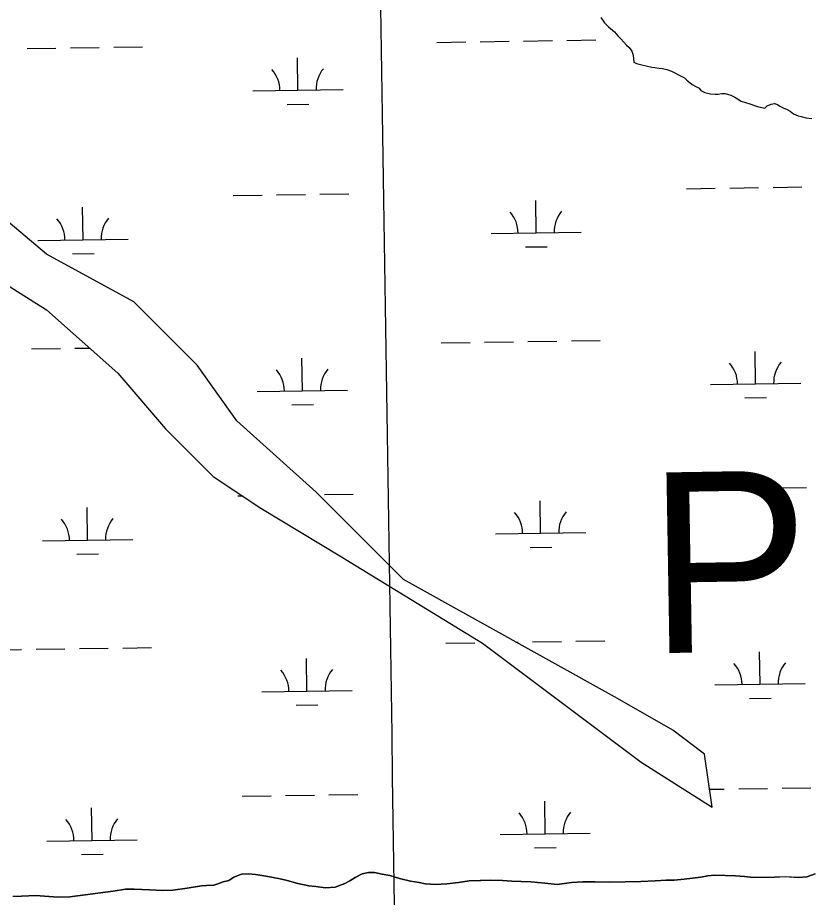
# Model space of a CAD drawing. Extents: x 3807117 to 3845308, y 337856 to 363736.
# Drawn here: x 3831918 to 3832797, y 360081 to 361055 of the extents above; entities that cross this region are included whole.
import ezdxf

# ---------------------------------------------------------------- set-up
doc = ezdxf.new("R2010")
doc.units = 0
for name, color, linetype in [('V-GRID-MAJR', 7, 'Continuous'), ('V-TOPO-GNAM-IDEN', 7, 'Continuous'), ('V-TOPO-SHOR', 7, 'Continuous'), ('V-WETL-SWMP', 7, 'Continuous')]:
    doc.layers.add(name, color=color, linetype=linetype)

msp = doc.modelspace()

# ---------------------------------------------------------------- linework, layer by layer
at = {"layer": 'V-GRID-MAJR'}
msp.add_spline([(3832584.656, 343599.314), (3832493.028, 349656.333), (3832401.352, 355716.436), (3832309.677, 361776.538), (3832309.63, 361779.62200000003)], degree=3, dxfattribs=at)
at = {"layer": 'V-TOPO-SHOR'}
for p, q in [((3832564.1306151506, 361055.020054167), (3832567.980615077, 361049.3860541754)), ((3832567.980615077, 361049.3860541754), (3832572.2916149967, 361044.70305418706)), ((3832572.2916149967, 361044.70305418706), (3832578.979614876, 361039.1000542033)), ((3832578.979614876, 361039.1000542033), (3832582.8126148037, 361034.8850542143)), ((3832582.8126148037, 361034.8850542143), (3832586.1626147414, 361031.6110542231)), ((3832586.1626147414, 361031.6110542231), (3832592.393614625, 361024.58405423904)), ((3832592.393614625, 361024.58405423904), (3832595.2636145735, 361021.77705424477)), ((3832595.2636145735, 361021.77705424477), (3832598.145614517, 361018.0240542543)), ((3832598.1456145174, 361018.0240542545), (3832599.6186144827, 361013.30905425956)), ((3832599.618614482, 361013.30905425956), (3832600.650614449, 361005.7500542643)), ((3832600.650614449, 361005.7500542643), (3832603.505614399, 361004.3630542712)), ((3832603.505614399, 361004.3630542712), (3832607.7796143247, 361002.9920542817)), ((3832607.7796143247, 361002.99205428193), (3832620.5856141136, 361000.29705431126)), ((3832620.5856141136, 361000.297054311), (3832623.9026140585, 360999.8620543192)), ((3832623.9026140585, 360999.8620543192), (3832628.6446139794, 360998.9690543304)), ((3832628.6446139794, 360998.9690543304), (3832632.4356139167, 360998.53905433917)), ((3832632.4356139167, 360998.53905433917), (3832637.177613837, 360997.6460543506)), ((3832637.177613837, 360997.6460543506), (3832642.4026137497, 360995.8130543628)), ((3832642.4026137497, 360995.8130543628), (3832653.8276135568, 360989.7910543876)), ((3832653.8276135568, 360989.7910543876), (3832656.682613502, 360988.4030543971)), ((3832656.682613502, 360988.4030543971), (3832659.079613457, 360985.592054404)), ((3832659.079613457, 360985.592054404), (3832665.283613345, 360980.9300544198)), ((3832665.283613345, 360980.9300544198), (3832669.0956132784, 360978.60705442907)), ((3832669.0956132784, 360978.60705442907), (3832672.9026132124, 360976.7580544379)), ((3832672.9026132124, 360976.7580544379), (3832674.8216131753, 360974.41305444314)), ((3832674.821613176, 360974.4130544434), (3832679.106613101, 360972.09605445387)), ((3832679.106613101, 360972.09605445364), (3832685.2726129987, 360970.74605446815)), ((3832685.2726129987, 360970.7460544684), (3832690.4826129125, 360970.33205448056)), ((3832693.7946128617, 360970.3700544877), (3832698.046612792, 360970.8910544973)), ((3832698.046612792, 360970.8910544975), (3832701.83161273, 360970.93405450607)), ((3832701.83161273, 360970.93405450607), (3832708.0036126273, 360969.11105452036)), ((3832690.4826129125, 360970.33205448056), (3832693.7946128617, 360970.3700544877)), ((3832708.0036126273, 360969.11105452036), (3832712.288612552, 360966.7940545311)), ((3832712.288612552, 360966.7940545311), (3832719.4336124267, 360962.616054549)), ((3832719.4336124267, 360962.616054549), (3832728.93361228, 360959.41105456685)), ((3832728.93361228, 360959.41105456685), (3832737.4816121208, 360956.6690545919)), ((3832737.4816121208, 360956.6690545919), (3832745.546611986, 360954.8670546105)), ((3832745.546611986, 360954.8670546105), (3832748.358611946, 360957.2650546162)), ((3832748.358611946, 360957.2650546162), (3832752.5946118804, 360959.2060546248)), ((3832752.5946118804, 360959.2060546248), (3832756.3746118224, 360959.72205463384)), ((3832756.3746118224, 360959.72205463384), (3832759.697611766, 360958.8130546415)), ((3832759.697611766, 360958.8130546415), (3832762.084611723, 360956.94705464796)), ((3832762.084611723, 360956.94705464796), (3832765.8906116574, 360955.0980546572)), ((3832765.8906116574, 360955.0980546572), (3832770.169611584, 360953.25405466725)), ((3832770.169611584, 360953.25405466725), (3832773.5036115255, 360951.3990546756)), ((3832773.5036115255, 360951.3990546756), (3832777.320611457, 360948.6030546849)), ((3832777.320611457, 360948.6030546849), (3832782.551611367, 360946.296054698)), ((3832782.551611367, 360946.296054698), (3832785.8736113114, 360945.3870547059)), ((3832785.8736113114, 360945.3870547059), (3832791.567611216, 360944.032054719)), ((3832791.567611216, 360944.032054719), (3832797.728611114, 360943.15605473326)), ((3831950.166242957, 360793.00696580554), (3831897.4822439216, 360836.94096566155)), ((3832046.7542412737, 360740.28696604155), (3831950.166242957, 360793.00696580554)), ((3831879.921244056, 360775.4339656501), (3831950.166242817, 360731.49996582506)), ((3832117.000239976, 360669.9929662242), (3832046.7542412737, 360740.28696604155)), ((3831950.166242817, 360731.49996582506), (3832029.193241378, 360661.20596602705)), ((3832160.904239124, 360608.48596634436), (3832117.000239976, 360669.9929662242)), ((3832029.193241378, 360661.20596602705), (3832081.877240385, 360599.6989661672)), ((3832248.711237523, 360529.40496656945), (3832160.904239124, 360608.48596634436)), ((3832081.877240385, 360599.6989661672), (3832134.561239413, 360546.97896630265)), ((3832134.561239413, 360546.97896630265), (3832187.2462384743, 360511.8319664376)), ((3832345.2982357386, 360432.750966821), (3832248.7112375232, 360529.4049665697)), ((3832187.2462384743, 360511.8319664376), (3832275.0532369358, 360459.11096665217)), ((3832275.0532369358, 360459.11096665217), (3832433.1062341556, 360362.45696704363)), ((3832582.3782315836, 360300.949967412), (3832345.2982357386, 360432.750966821)), ((3832433.1062341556, 360362.45696704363), (3832608.720231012, 360230.6559674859)), ((3832643.843230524, 360265.80296755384), (3832582.3782315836, 360300.949967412)), ((3832678.9662298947, 360239.44296764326), (3832643.843230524, 360265.80296755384)), ((3832608.720231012, 360230.6559674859), (3832687.117229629, 360180.7329676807)), ((3832687.117229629, 360180.73296768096), (3832678.9662298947, 360239.44296764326))]:
    msp.add_line(p, q, dxfattribs=at)
for points in [[(3832145.6720000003, 360097.869), (3832151.984, 360099.523), (3832157.485, 360103.146), (3832162.2090000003, 360105.18), (3832166.154, 360106.411), (3832173.668, 360106.892), (3832181.592, 360106.19), (3832186.347, 360105.452), (3832195.072, 360103.968), (3832208.953, 360101.354), (3832216.494, 360099.462), (3832228.4050000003, 360096.036), (3832240.703, 360093.404), (3832248.231, 360092.697), (3832258.932, 360091.235), (3832269.608, 360092.14900000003), (3832280.643, 360096.23), (3832286.1520000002, 360099.063), (3832292.046, 360102.692), (3832299.522, 360106.734), (3832306.6240000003, 360108.397), (3832313.352, 360108.473), (3832321.685, 360106.58900000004), (3832330.407, 360105.104), (3832341.133, 360101.666), (3832353.04, 360098.63300000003), (3832362.95, 360097.162), (3832369.694, 360095.657), (3832380.784, 360094.989), (3832393.4390000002, 360095.925), (3832406.4820000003, 360097.26), (3832418.336, 360098.977), (3832430.995, 360099.515), (3832442.069, 360100.037), (3832455.137, 360099.39400000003), (3832465.434, 360098.719), (3832475.727, 360098.44), (3832486.416, 360098.166), (3832501.87, 360096.36100000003), (3832515.737, 360094.936), (3832531.544, 360097.092), (3832544.198, 360098.026), (3832557.651, 360098.18), (3832573.489, 360097.568), (3832608.307, 360098.356), (3832624.132, 360098.93200000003), (3832636.389, 360099.863), (3832645.095, 360099.962), (3832656.164, 360100.877), (3832665.649, 360102.174), (3832674.742, 360103.066), (3832682.637, 360104.74), (3832689.756, 360105.217), (3832702.0270000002, 360104.95900000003), (3832713.111, 360104.688), (3832723.0130000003, 360104.011), (3832732.919, 360102.933), (3832740.042, 360103.015), (3832756.267, 360103.2), (3832768.133, 360103.73), (3832782.393, 360102.704), (3832792.274, 360103.607), (3832801.341, 360106.876)], [(3831912.751, 360081.775), (3831922.2430000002, 360082.279), (3831938.068, 360082.855), (3831952.721, 360081.833), (3831962.6240000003, 360081.153), (3831976.079, 360081.304), (3832023.8910000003, 360087.782), (3832037.72, 360089.918), (3832047.216, 360090.027), (3832064.245, 360089.031), (3832078.895, 360088.407), (3832089.97, 360088.927), (3832105.7770000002, 360091.086), (3832121.577, 360093.637), (3832127.113, 360094.096), (3832131.862, 360094.14900000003), (3832135.424, 360094.19), (3832139.757, 360095.82300000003), (3832145.6720000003, 360097.869)]]:
    msp.add_lwpolyline(points, dxfattribs=at)
at = {"layer": 'V-WETL-SWMP'}
for p, q in [((3832564.1306151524, 361055.02005416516), (3832567.980615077, 361049.3860541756)), ((3832567.980615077, 361049.3860541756), (3832572.2916149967, 361044.70305418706)), ((3832572.2916149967, 361044.70305418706), (3832578.9796148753, 361039.100054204)), ((3832578.9796148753, 361039.10005420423), (3832582.8126148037, 361034.8850542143)), ((3832478.3350360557, 361029.01817129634), (3832510.3314449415, 361029.4975478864)), ((3832526.3296493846, 361029.7372361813), (3832558.3260582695, 361030.21661277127)), ((3832582.8126148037, 361034.8850542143), (3832586.162614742, 361031.6110542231)), ((3832586.162614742, 361031.6110542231), (3832592.393614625, 361024.58405423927)), ((3831928.48874801, 361020.78026436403), (3831960.485156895, 361021.259640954)), ((3831976.4833613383, 361021.49932924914), (3832008.4797702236, 361021.97870583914)), ((3832024.4779746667, 361022.2183941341), (3832056.474383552, 361022.6977707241)), ((3832382.3458093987, 361027.5800415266), (3832414.3422182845, 361028.05941811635)), ((3832430.3404227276, 361028.2991064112), (3832462.3368316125, 361028.7784830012)), ((3832592.393614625, 361024.58405423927), (3832595.263614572, 361021.7770542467)), ((3832595.2636145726, 361021.7770542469), (3832598.1456145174, 361018.0240542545)), ((3832228.5312994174, 360974.5278672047), (3832227.99200084, 361010.52382748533)), ((3832598.1456145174, 361018.0240542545), (3832599.6186144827, 361013.30905425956)), ((3832599.6186144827, 361013.30905425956), (3832600.650614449, 361005.7500542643)), ((3832600.650614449, 361005.7500542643), (3832603.505614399, 361004.3630542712)), ((3832603.505614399, 361004.3630542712), (3832607.7796143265, 361002.99205428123)), ((3832607.7796143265, 361002.99205428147), (3832620.5856141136, 361000.29705431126)), ((3832620.5856141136, 361000.29705431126), (3832623.9026140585, 360999.8620543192)), ((3832623.9026140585, 360999.8620543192), (3832628.6446139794, 360998.9690543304)), ((3832628.6446139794, 360998.9690543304), (3832632.4356139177, 360998.53905433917)), ((3832632.4356139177, 360998.53905433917), (3832637.177613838, 360997.64605435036)), ((3832637.177613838, 360997.64605435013), (3832642.4026137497, 360995.8130543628)), ((3832642.4026137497, 360995.8130543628), (3832653.827613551, 360989.79105439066)), ((3832653.827613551, 360989.7910543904), (3832656.682613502, 360988.4030543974)), ((3832656.682613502, 360988.4030543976), (3832659.079613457, 360985.592054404)), ((3832659.079613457, 360985.592054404), (3832665.283613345, 360980.9300544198)), ((3832665.283613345, 360980.9300544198), (3832669.0956132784, 360978.60705442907)), ((3832178.5369105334, 360973.7788412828), (3832278.5256883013, 360975.2768931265)), ((3832669.0956132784, 360978.60705442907), (3832672.902613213, 360976.7580544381)), ((3832672.902613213, 360976.7580544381), (3832674.821613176, 360974.4130544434)), ((3832674.821613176, 360974.4130544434), (3832679.106613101, 360972.09605445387)), ((3832679.106613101, 360972.09605445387), (3832685.2726129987, 360970.7460544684)), ((3832685.2726129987, 360970.7460544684), (3832690.482612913, 360970.33205448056)), ((3832693.79461286, 360970.3700544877), (3832698.046612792, 360970.8910544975)), ((3832698.046612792, 360970.8910544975), (3832701.8316127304, 360970.93405450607)), ((3832701.8316127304, 360970.93405450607), (3832708.0036126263, 360969.1110545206)), ((3832690.482612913, 360970.33205448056), (3832693.79461286, 360970.37005448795)), ((3832708.0036126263, 360969.1110545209), (3832712.288612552, 360966.7940545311)), ((3832712.288612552, 360966.7940545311), (3832719.4336124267, 360962.616054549)), ((3832719.4336124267, 360962.616054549), (3832728.9336122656, 360959.4110545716)), ((3832216.7638104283, 360958.91883256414), (3832240.7611170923, 360959.2783650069)), ((3832728.9336122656, 360959.4110545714), (3832737.4816121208, 360956.6690545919)), ((3832737.4816121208, 360956.6690545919), (3832745.546611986, 360954.86705461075)), ((3832745.546611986, 360954.86705461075), (3832748.358611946, 360957.26505461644)), ((3832748.358611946, 360957.26505461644), (3832752.594611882, 360959.20605462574)), ((3832752.594611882, 360959.2060546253), (3832756.374611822, 360959.72205463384)), ((3832756.374611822, 360959.7220546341), (3832759.697611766, 360958.8130546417)), ((3832759.697611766, 360958.8130546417), (3832762.084611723, 360956.94705464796)), ((3832762.084611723, 360956.94705464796), (3832765.8906116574, 360955.0980546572)), ((3832765.8906116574, 360955.0980546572), (3832770.169611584, 360953.2540546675)), ((3832770.169611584, 360953.2540546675), (3832773.5036115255, 360951.3990546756)), ((3832773.5036115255, 360951.3990546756), (3832777.320611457, 360948.6030546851)), ((3832777.320611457, 360948.6030546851), (3832782.551611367, 360946.296054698)), ((3832782.551611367, 360946.296054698), (3832785.8736113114, 360945.3870547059)), ((3832785.8736113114, 360945.3870547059), (3832791.567611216, 360944.0320547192)), ((3832791.567611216, 360944.0320547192), (3832797.7286111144, 360943.1560547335)), ((3832658.7124430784, 360865.5279724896), (3832690.7088519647, 360866.0073490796)), ((3832706.707056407, 360866.247037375), (3832738.703465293, 360866.7264139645)), ((3832754.7016697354, 360866.9661022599), (3832786.698078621, 360867.4454788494)), ((3832156.860768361, 360858.0091304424), (3832188.8571772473, 360858.4885070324)), ((3832204.855381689, 360858.72819532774), (3832236.8517905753, 360859.20757191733)), ((3832252.849995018, 360859.4472602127), (3832284.846403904, 360859.9266368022)), ((3831990.5110620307, 360809.08163522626), (3831989.9717634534, 360845.07759550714)), ((3832492.362736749, 360816.60047727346), (3832491.8234381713, 360852.59643755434)), ((3831950.166242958, 360793.00696580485), (3831897.4822439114, 360836.94096567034)), ((3832442.368347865, 360815.85145135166), (3832542.3571256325, 360817.34950319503)), ((3831940.516673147, 360808.33260930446), (3832040.5054509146, 360809.83066114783)), ((3832480.59524776, 360800.9914426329), (3832504.5925544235, 360801.3509750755)), ((3832046.7542412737, 360740.28696604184), (3831950.166242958, 360793.0069658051)), ((3831978.743573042, 360793.4726005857), (3832002.740879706, 360793.83213302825)), ((3831879.921244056, 360775.4339656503), (3831950.166242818, 360731.4999658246)), ((3832117.000239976, 360669.99296622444), (3832046.7542412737, 360740.28696604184)), ((3831950.166242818, 360731.49996582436), (3832029.193241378, 360661.2059660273)), ((3831933.472391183, 360688.14259529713), (3831965.468800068, 360688.6219718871)), ((3831981.467004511, 360688.86166018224), (3831997.8261865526, 360689.1067567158)), ((3832387.329452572, 360694.9423724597), (3832419.3258614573, 360695.42174904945)), ((3832435.3240659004, 360695.66143734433), (3832467.3204747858, 360696.1408139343)), ((3832483.318679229, 360696.38050222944), (3832515.3150881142, 360696.8598788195)), ((3832531.3132925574, 360697.0995671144), (3832563.3097014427, 360697.5789437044)), ((3832735.3666173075, 360649.409040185), (3832734.8273187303, 360685.40500046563)), ((3832160.904239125, 360608.48596634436), (3832117.000239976, 360669.99296622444)), ((3832233.51494259, 360641.8901981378), (3832232.975644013, 360677.88615841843)), ((3832029.193241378, 360661.2059660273), (3832081.877240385, 360599.6989661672)), ((3832685.372228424, 360648.6600142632), (3832785.3610061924, 360650.1580661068)), ((3832183.520553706, 360641.1411722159), (3832283.5093314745, 360642.6392240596)), ((3832723.599128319, 360633.80000554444), (3832747.596434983, 360634.15953798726)), ((3832221.747453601, 360626.28116349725), (3832245.7447602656, 360626.64069594)), ((3832248.7112375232, 360529.4049665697), (3832160.904239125, 360608.48596634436)), ((3832081.877240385, 360599.6989661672), (3832134.5612394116, 360546.97896630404)), ((3832134.5612394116, 360546.9789663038), (3832187.2462384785, 360511.8319664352)), ((3832663.696086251, 360532.8903034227), (3832695.6924951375, 360533.3696800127)), ((3832711.69069958, 360533.6093683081), (3832743.687108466, 360534.0887448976)), ((3832759.685312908, 360534.328433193), (3832791.6817217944, 360534.8078097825)), ((3832161.844411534, 360525.3714613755), (3832166.838513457, 360525.44628400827)), ((3832345.2982357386, 360432.750966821), (3832248.7112375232, 360529.4049665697)), ((3832257.8336381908, 360526.8095911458), (3832289.830047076, 360527.2889677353)), ((3832497.346379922, 360483.96280820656), (3832496.807081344, 360519.95876848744)), ((3831995.494705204, 360476.44396615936), (3831994.9554066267, 360512.43992644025)), ((3832187.2462384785, 360511.8319664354), (3832275.0532369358, 360459.1109666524)), ((3832447.3519910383, 360483.21378228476), (3832547.3407688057, 360484.71183412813)), ((3831945.5003163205, 360475.6949402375), (3832045.489094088, 360477.19299208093)), ((3832485.5788909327, 360468.353773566), (3832509.5761975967, 360468.7133060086)), ((3831983.7272162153, 360460.8349315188), (3832007.724522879, 360461.19446396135)), ((3832275.0532369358, 360459.1109666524), (3832433.106234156, 360362.45696704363)), ((3832582.378231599, 360300.94996740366), (3832345.2982357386, 360432.750966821)), ((3832034.4452610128, 360356.9430560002), (3832066.441669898, 360357.4224325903)), ((3832392.313095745, 360362.3047033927), (3832424.30950463, 360362.78407998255)), ((3832433.106234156, 360362.45696704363), (3832608.720231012, 360230.65596748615)), ((3832469.923462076, 360363.4674774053), (3832472.304117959, 360363.5031448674)), ((3832488.302322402, 360363.74283316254), (3832520.298731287, 360364.2222097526)), ((3832536.29693573, 360364.4618980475), (3832568.293344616, 360364.9412746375)), ((3831890.4614210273, 360354.78586134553), (3831922.4578299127, 360355.2652379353)), ((3831938.456034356, 360355.5049262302), (3831970.452443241, 360355.98430282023)), ((3831986.4506476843, 360356.22399111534), (3832018.4470565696, 360356.70336770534)), ((3832740.350260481, 360316.7713711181), (3832739.8109619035, 360352.76733139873)), ((3832238.498585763, 360309.2525290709), (3832237.9592871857, 360345.24848935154)), ((3832188.5041968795, 360308.503503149), (3832288.492974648, 360310.0015549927)), ((3832690.3558715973, 360316.0223451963), (3832790.344649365, 360317.5203970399)), ((3832643.843230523, 360265.80296755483), (3832582.378231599, 360300.94996740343)), ((3832728.582771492, 360301.16233647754), (3832752.5800781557, 360301.52186892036)), ((3832226.7310967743, 360293.6434944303), (3832250.7284034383, 360294.0030268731)), ((3832678.9662298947, 360239.4429676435), (3832643.843230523, 360265.80296755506)), ((3832608.720231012, 360230.65596748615), (3832687.117229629, 360180.73296768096)), ((3832687.117229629, 360180.73296768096), (3832678.9662298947, 360239.4429676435)), ((3832716.674342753, 360200.97169924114), (3832748.6707516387, 360201.45107583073)), ((3832764.6689560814, 360201.6907641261), (3832796.665364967, 360202.1701407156)), ((3832166.8280547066, 360192.7337923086), (3832198.8244635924, 360193.2131688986)), ((3832214.8226680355, 360193.45285719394), (3832246.819076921, 360193.9322337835)), ((3832262.8172813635, 360194.1719220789), (3832294.8136902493, 360194.6512986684)), ((3832684.3745716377, 360200.48777761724), (3832700.6761383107, 360200.7320109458)), ((3832502.3300230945, 360151.32513913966), (3832501.790724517, 360187.32109942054)), ((3832000.478348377, 360143.80629709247), (3831999.9390497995, 360179.80225737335)), ((3831950.4839594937, 360143.0572711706), (3832050.472737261, 360144.55532301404)), ((3832452.335634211, 360150.57611321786), (3832552.3244119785, 360152.07416506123)), ((3832490.5625341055, 360135.7161044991), (3832514.55984077, 360136.0756369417)), ((3831988.710859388, 360128.19726245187), (3832012.708166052, 360128.55679489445)), ((3832162.2101361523, 360105.1789808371), (3832157.4841362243, 360103.1469808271)), ((3832166.1541360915, 360106.4109808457), (3832162.2101361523, 360105.1789808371)), ((3832173.6681359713, 360106.89198086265), (3832166.1541360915, 360106.4109808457)), ((3832181.591135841, 360106.189980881), (3832173.6681359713, 360106.89198086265)), ((3832186.3481357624, 360105.452980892), (3832181.591135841, 360106.189980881)), ((3832195.0721356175, 360103.9679809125), (3832186.3481357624, 360105.452980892)), ((3832208.953135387, 360101.3549809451), (3832195.0721356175, 360103.9679809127)), ((3832299.5211339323, 360106.7339811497), (3832292.047134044, 360102.69198113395)), ((3832306.6251338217, 360108.39798116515), (3832299.5211339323, 360106.7339811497)), ((3832313.3521337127, 360108.4739811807), (3832306.6251338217, 360108.39798116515)), ((3832321.685133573, 360106.58898120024), (3832313.3521337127, 360108.47398118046)), ((3832330.4081334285, 360105.1049812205), (3832321.685133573, 360106.58898120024)), ((3832341.133133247, 360101.664981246), (3832330.4081334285, 360105.1049812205)), ((3832682.6371277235, 360104.7399820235), (3832674.7411278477, 360103.0669820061)), ((3832689.7561276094, 360105.21598203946), (3832682.6371277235, 360104.7399820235)), ((3832713.1111272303, 360104.6889820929), (3832689.7561276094, 360105.21598203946)), ((3832723.0131270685, 360104.00998211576), (3832713.1111272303, 360104.6889820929)), ((3832732.9191269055, 360102.93398213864), (3832723.0131270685, 360104.00998211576)), ((3832768.133126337, 360103.7289822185), (3832756.266126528, 360103.19898219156)), ((3832782.3921261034, 360102.70298225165), (3832768.133126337, 360103.7289822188)), ((3832792.2751259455, 360103.6069822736), (3832782.3921261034, 360102.7029822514)), ((3832801.3411258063, 360106.87498229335), (3832792.2751259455, 360103.6069822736)), ((3832127.113136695, 360094.0969807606), (3832121.578136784, 360093.63798074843)), ((3832135.4231365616, 360094.19098077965), (3832127.113136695, 360094.0969807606)), ((3832139.7581364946, 360095.82298078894), (3832135.4231365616, 360094.19098077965)), ((3832145.6711364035, 360097.86898080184), (3832139.7581364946, 360095.82298078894)), ((3832151.984136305, 360099.5229808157), (3832145.6711364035, 360097.86898080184)), ((3832157.4841362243, 360103.14698082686), (3832151.984136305, 360099.5229808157)), ((3832216.4941352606, 360099.4619809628), (3832208.953135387, 360101.3549809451)), ((3832228.4051350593, 360096.03498099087), (3832216.4941352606, 360099.4619809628)), ((3832240.7041348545, 360093.40398101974), (3832228.4051350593, 360096.03498099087)), ((3832280.6431342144, 360096.23098111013), (3832269.6081343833, 360092.14798108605)), ((3832286.1521341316, 360099.06298112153), (3832280.6431342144, 360096.23098111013)), ((3832292.047134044, 360102.69198113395), (3832286.1521341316, 360099.06298112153)), ((3832353.0401330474, 360098.63298127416), (3832341.133133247, 360101.6649812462)), ((3832362.9501328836, 360097.16298129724), (3832353.0401330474, 360098.63298127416)), ((3832369.6951327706, 360095.655981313), (3832362.9501328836, 360097.16298129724)), ((3832380.7841325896, 360094.9899813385), (3832369.6951327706, 360095.655981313)), ((3832393.438132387, 360095.92498136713), (3832380.7841325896, 360094.9899813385)), ((3832406.483132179, 360097.25998139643), (3832393.438132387, 360095.92498136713)), ((3832418.3361319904, 360098.9769814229), (3832406.483132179, 360097.25998139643)), ((3832442.069131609, 360100.0369814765), (3832418.3361319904, 360098.9769814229)), ((3832455.1371313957, 360099.3939815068), (3832442.069131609, 360100.0369814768)), ((3832465.4341312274, 360098.71898153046), (3832455.1371313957, 360099.3939815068)), ((3832486.416130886, 360098.16498157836), (3832465.4341312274, 360098.71898153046)), ((3832501.871130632, 360096.3609816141), (3832486.416130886, 360098.16498157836)), ((3832515.738130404, 360094.9349816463), (3832501.871130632, 360096.3609816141)), ((3832531.5441301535, 360097.0929816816), (3832515.738130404, 360094.9349816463)), ((3832544.1981299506, 360098.0269817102), (3832531.5441301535, 360097.0929816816)), ((3832557.6521297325, 360098.1799817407), (3832544.1981299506, 360098.02698171)), ((3832573.489129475, 360097.56798177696), (3832557.6521297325, 360098.1799817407)), ((3832608.3071289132, 360098.3569818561), (3832573.489129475, 360097.56798177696)), ((3832624.131128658, 360098.93198189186), (3832608.3071289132, 360098.3569818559)), ((3832636.3891284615, 360099.8629819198), (3832624.131128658, 360098.9319818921)), ((3832645.094128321, 360099.96098193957), (3832636.3891284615, 360099.8629819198)), ((3832656.1651281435, 360100.8779819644), (3832645.094128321, 360099.96098193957)), ((3832665.649127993, 360102.17298198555), (3832656.1651281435, 360100.8779819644)), ((3832674.7411278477, 360103.06698200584), (3832665.649127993, 360102.1729819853)), ((3832756.266126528, 360103.19898219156), (3832732.9191269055, 360102.9339821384)), ((3832023.892138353, 360087.7829805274), (3831976.0781391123, 360081.3049804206)), ((3832037.7191381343, 360089.9179805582), (3832023.892138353, 360087.7829805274)), ((3832047.2161379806, 360090.02598057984), (3832037.7191381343, 360089.9179805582)), ((3832064.245137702, 360089.03098061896), (3832047.2161379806, 360090.02598057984)), ((3832078.8951374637, 360088.4059806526), (3832064.245137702, 360089.03098061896)), ((3832089.9701372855, 360088.9269806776), (3832078.8951374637, 360088.4059806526)), ((3832105.7761370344, 360091.08498071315), (3832089.9701372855, 360088.9269806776)), ((3832121.578136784, 360093.63798074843), (3832105.7761370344, 360091.08498071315)), ((3832248.2311347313, 360092.69798103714), (3832240.7041348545, 360093.4039810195)), ((3832258.9331345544, 360091.2359810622), (3832248.2311347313, 360092.6979810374)), ((3832269.6081343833, 360092.14798108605), (3832258.9331345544, 360091.2359810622)), ((3831922.244139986, 360082.27898029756), (3831912.7511401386, 360081.7759802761)), ((3831938.0681397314, 360082.8539803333), (3831922.244139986, 360082.27898029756)), ((3831962.62413933, 360081.15298038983), (3831938.0681397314, 360082.8539803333)), ((3831976.0781391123, 360081.3049804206), (3831962.62413933, 360081.15298038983))]:
    msp.add_line(p, q, dxfattribs=at)
for centre, radius, start, end in [((3832173.287450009, 360974.1750492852), 35.246287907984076, 0.08653252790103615, 41.63019086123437), ((3832283.760923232, 360975.8301849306), 35.246287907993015, 140.0865295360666, 181.63018786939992), ((3832437.1188873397, 360816.247659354), 35.246287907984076, 0.08653252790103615, 41.63019086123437), ((3832547.5923605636, 360817.90279499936), 35.246287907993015, 140.0865295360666, 181.63018786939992), ((3831935.2672126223, 360808.72881730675), 35.246287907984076, 0.08653252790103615, 41.63019086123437), ((3832045.7406858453, 360810.38395295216), 35.246287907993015, 140.0865295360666, 181.63018786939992), ((3832680.1227678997, 360649.05622226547), 35.246287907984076, 0.08653252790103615, 41.63019086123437), ((3832790.5962411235, 360650.7113579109), 35.246287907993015, 140.0865295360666, 181.63018786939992), ((3832178.271093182, 360641.5373802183), 35.246287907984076, 0.08653252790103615, 41.63019086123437), ((3832288.744566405, 360643.1925158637), 35.246287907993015, 140.0865295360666, 181.63018786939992), ((3832442.102530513, 360483.60999028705), 35.246287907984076, 0.08653252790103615, 41.63019086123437), ((3832552.5760037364, 360485.26512593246), 35.246287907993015, 140.0865295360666, 181.63018786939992), ((3831940.250855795, 360476.09114823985), 35.246287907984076, 0.08653252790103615, 41.63019086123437), ((3832050.7243290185, 360477.74628388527), 35.246287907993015, 140.0865295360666, 181.63018786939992), ((3832685.106411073, 360316.4185531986), 35.246287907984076, 0.08653252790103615, 41.63019086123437), ((3832795.579884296, 360318.073688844), 35.246287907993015, 140.0865295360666, 181.63018786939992), ((3832183.254736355, 360308.8997111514), 35.246287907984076, 0.08653252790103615, 41.63019086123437), ((3832293.7282095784, 360310.55484679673), 35.246287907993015, 140.0865295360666, 181.63018786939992), ((3832447.086173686, 360150.97232122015), 35.246287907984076, 0.08653252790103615, 41.63019086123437), ((3832557.559646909, 360152.62745686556), 35.246287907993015, 140.0865295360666, 181.63018786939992), ((3831945.2344989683, 360143.45347917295), 35.246287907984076, 0.08653252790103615, 41.63019086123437), ((3832055.7079721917, 360145.10861481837), 35.246287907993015, 140.0865295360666, 181.63018786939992)]:
    msp.add_arc(centre, radius, start, end, dxfattribs=at)

# ---------------------------------------------------------------- texts
at = {"layer": 'V-TOPO-GNAM-IDEN'}
msp.add_text('PLAQUEMINES', height=199.999598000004, rotation=0.951935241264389, dxfattribs=at).set_placement((3832618.041898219, 360351.03364979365))

doc.saveas('drawing.dxf')
